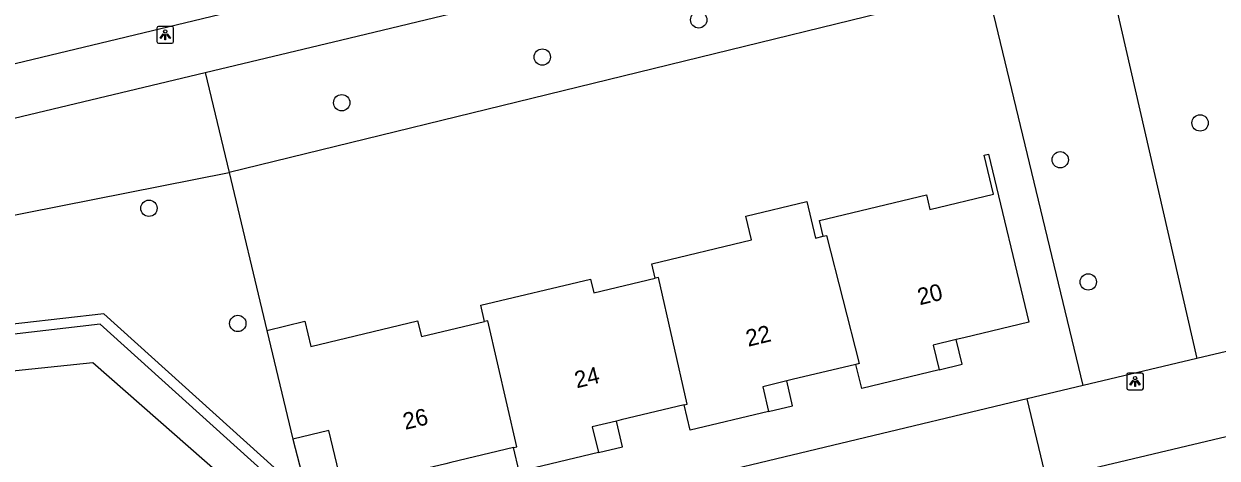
# Model space of a CAD drawing. Extents: x 162026 to 163499, y 387297 to 388169.
# Drawn here: x 163055 to 163126.5, y 387754.5 to 387780.4 of the extents above; entities that cross this region are included whole.
import ezdxf

# ---------------------------------------------------------------- set-up
doc = ezdxf.new("R2010")
doc.units = 0
for name, color, linetype in [('IMGEO_Boom', 7, 'Continuous'), ('IMGEO_Groenvoorziening', 7, 'Continuous'), ('IMGEO_Haag', 7, 'Continuous'), ('IMGEO_Lichtpunt', 7, 'Continuous'), ('IMGEO_Pand', 7, 'Continuous'), ('IMGEO_Pand_nummerreeks', 7, 'Continuous'), ('IMGEO_Pand_overbouw', 7, 'Continuous'), ('IMGEO_Rijbaan_lokaal_open', 7, 'Continuous'), ('IMGEO_Voetpad_open', 7, 'Continuous')]:
    doc.layers.add(name, color=color, linetype=linetype)

msp = doc.modelspace()

# ---------------------------------------------------------------- linework, layer by layer
at = {"layer": 'IMGEO_Boom'}
for centre in [(163095.449, 387780.684), (163086.081, 387778.46), (163074.066, 387775.728), (163125.474, 387774.52), (163117.097, 387772.313), (163062.522, 387769.412), (163118.778, 387765.005), (163067.844, 387762.52)]:
    msp.add_circle(centre, 0.489, dxfattribs=at)
at = {"layer": 'IMGEO_Groenvoorziening'}
for points in [[(163118.446, 387790.157), (163125.27, 387760.423)], [(163118.461, 387758.815), (163112.724, 387782.656), (163067.318, 387771.549)], [(163065.879, 387777.538), (163067.318, 387771.549)], [(163047.048, 387767.55), (163067.318, 387771.549)], [(163067.318, 387771.549), (163069.587, 387762.107)], [(163071.144, 387755.601), (163072.055, 387752.065)]]:
    msp.add_lwpolyline(points, dxfattribs=at)
at = {"layer": 'IMGEO_Haag'}
msp.add_lwpolyline([(163072.055, 387752.065), (163059.811, 387763.102), (163052.44, 387762.259), (163047.048, 387767.55)], dxfattribs=at)
at = {"layer": 'IMGEO_Lichtpunt'}
for p, q in [((163062.997, 387780.194), (163062.997, 387779.387)), ((163062.997, 387780.194), (163062.997, 387779.387)), ((163063.899, 387780.289), (163063.091, 387780.289)), ((163063.899, 387780.289), (163063.091, 387780.289)), ((163063.993, 387779.387), (163063.993, 387780.194)), ((163063.993, 387779.387), (163063.993, 387780.194)), ((163063.091, 387779.293), (163063.899, 387779.293)), ((163063.091, 387779.293), (163063.899, 387779.293)), ((163121.082, 387759.459), (163121.082, 387758.652)), ((163121.082, 387759.459), (163121.082, 387758.652)), ((163121.984, 387759.554), (163121.176, 387759.554)), ((163121.984, 387759.554), (163121.176, 387759.554)), ((163122.078, 387758.652), (163122.078, 387759.459)), ((163122.078, 387758.652), (163122.078, 387759.459)), ((163121.176, 387758.558), (163121.984, 387758.558)), ((163121.176, 387758.558), (163121.984, 387758.558))]:
    msp.add_line(p, q, dxfattribs=at)
for points in [[(163063.371, 387779.858), (163063.41, 387779.83), (163063.222, 387779.568), (163063.184, 387779.595), (163063.371, 387779.858)], [(163063.473, 387779.81), (163063.52, 387779.81), (163063.52, 387779.488), (163063.473, 387779.488), (163063.473, 387779.81)], [(163063.583, 387779.83), (163063.621, 387779.857), (163063.808, 387779.595), (163063.769, 387779.567), (163063.583, 387779.83)], [(163121.456, 387759.123), (163121.495, 387759.095), (163121.307, 387758.833), (163121.269, 387758.86), (163121.456, 387759.123)], [(163121.558, 387759.075), (163121.605, 387759.075), (163121.605, 387758.753), (163121.558, 387758.753), (163121.558, 387759.075)], [(163121.668, 387759.095), (163121.706, 387759.122), (163121.893, 387758.86), (163121.854, 387758.832), (163121.668, 387759.095)]]:
    msp.add_lwpolyline(points, dxfattribs=at)
for centre in [(163063.496, 387779.992), (163121.581, 387759.257)]:
    msp.add_circle(centre, 0.0994, dxfattribs=at)
for centre, start, end in [((163063.091, 387780.194), 90, 180), ((163063.091, 387780.194), 90, 180), ((163063.899, 387780.194), 0, 90), ((163063.899, 387780.194), 0, 90), ((163063.091, 387779.387), 180, 270), ((163063.091, 387779.387), 180, 270), ((163063.899, 387779.387), 270, 0), ((163063.899, 387779.387), 270, 360), ((163121.176, 387759.459), 90, 180), ((163121.176, 387759.459), 90, 180), ((163121.984, 387759.459), 0, 90), ((163121.984, 387759.459), 0, 90), ((163121.176, 387758.652), 180, 270), ((163121.176, 387758.652), 180, 270), ((163121.984, 387758.652), 270, 0), ((163121.984, 387758.652), 270, 360)]:
    msp.add_arc(centre, 0.0946, start, end, dxfattribs=at)
at = {"layer": 'IMGEO_Pand'}
for points in [[(163102.898, 387767.737), (163102.673, 387768.679), (163109.083, 387770.213), (163109.29, 387769.347), (163113.101, 387770.259), (163112.544, 387772.585), (163112.807, 387772.648), (163115.212, 387762.597), (163111.323, 387761.667), (163110.873, 387761.559), (163109.494, 387761.229), (163109.849, 387759.749), (163105.209, 387758.638), (163104.866, 387760.073)], [(163092.846, 387765.228), (163092.638, 387766.097), (163098.605, 387767.525), (163098.266, 387768.942), (163101.924, 387769.818), (163102.448, 387767.629), (163102.898, 387767.737)], [(163102.898, 387767.737), (163103.095, 387767.782), (163105.06, 387760.122), (163104.866, 387760.073)], [(163082.626, 387762.639), (163082.393, 387763.609), (163088.956, 387765.18), (163089.156, 387764.345), (163092.846, 387765.228)], [(163094.568, 387757.648), (163094.764, 387757.697), (163093.039, 387765.277), (163092.846, 387765.228)], [(163069.587, 387762.107), (163071.854, 387762.65), (163072.213, 387761.147), (163078.611, 387762.678), (163078.837, 387761.732), (163082.626, 387762.639)], [(163084.359, 387755.1), (163084.555, 387755.147), (163082.82, 387762.687), (163082.626, 387762.639)], [(163069.587, 387762.107), (163071.144, 387755.601)], [(163104.866, 387760.073), (163101.044, 387759.159), (163100.716, 387759.08), (163099.277, 387758.736), (163099.631, 387757.257), (163094.93, 387756.132), (163094.568, 387757.648)], [(163094.568, 387757.648), (163090.803, 387756.747), (163090.52, 387756.679), (163089.075, 387756.334), (163089.442, 387754.801), (163084.702, 387753.666), (163084.359, 387755.1)], [(163084.359, 387755.1), (163080.599, 387754.2), (163080.296, 387754.128), (163078.861, 387753.784), (163079.206, 387752.34), (163074.476, 387751.208), (163073.302, 387756.117), (163071.144, 387755.601)]]:
    msp.add_lwpolyline(points, dxfattribs=at)
at = {"layer": 'IMGEO_Pand_overbouw'}
for points in [[(163110.873, 387761.559), (163109.494, 387761.229), (163109.849, 387759.749), (163111.227, 387760.08)], [(163100.716, 387759.08), (163099.277, 387758.736), (163099.631, 387757.257), (163101.07, 387757.601)], [(163090.52, 387756.679), (163089.075, 387756.334), (163089.442, 387754.801), (163090.887, 387755.147)]]:
    msp.add_lwpolyline(points, close=True, dxfattribs=at)
at = {"layer": 'IMGEO_Rijbaan_lokaal_open'}
msp.add_lwpolyline([(163031.703, 387772.606), (163109.875, 387791.368), (163124.751, 387794.639)], dxfattribs=at)
at = {"layer": 'IMGEO_Voetpad_open'}
for points in [[(163065.879, 387777.538), (163074.487, 387779.595), (163118.446, 387790.157)], [(163042.082, 387771.853), (163065.879, 387777.538)], [(163143.741, 387767.71), (163144.393, 387764.941), (163125.27, 387760.423)], [(163072.326, 387751.012), (163059.61, 387762.475), (163052.224, 387761.63), (163046.852, 387766.901), (163043.773, 387766.308), (163043.597, 387766.885)], [(163161.831, 387763.991), (163116.279, 387753.187)], [(163052.422, 387759.478), (163059.156, 387760.18), (163068.78, 387751.758)], [(163125.27, 387760.423), (163118.461, 387758.815)], [(163118.461, 387758.815), (163115.112, 387758.014)], [(163115.112, 387758.014), (163081.633, 387750), (163072.997, 387747.933)], [(163116.279, 387753.187), (163115.112, 387758.014)]]:
    msp.add_lwpolyline(points, dxfattribs=at)

# ---------------------------------------------------------------- texts
at = {"layer": 'IMGEO_Pand_nummerreeks'}
for s, p in [('20', (163108.683, 387763.609)), ('22', (163098.408, 387761.122)), ('24', (163088.141, 387758.637)), ('26', (163077.871, 387756.15))]:
    msp.add_text(s, height=1, rotation=13.60775, dxfattribs=at).set_placement(p)

doc.saveas('drawing.dxf')
